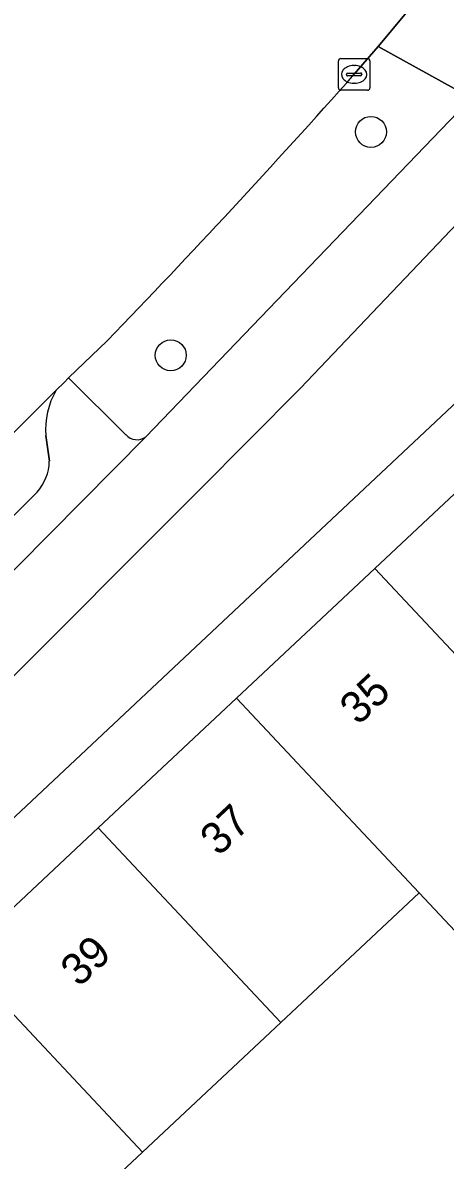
# Model space of a CAD drawing. Extents: x 159960 to 160866, y 382700 to 383354.
# Drawn here: x 160340.51 to 160353.88, y 383105.05 to 383141.06 of the extents above; entities that cross this region are included whole.
import ezdxf

# ---------------------------------------------------------------- set-up
doc = ezdxf.new("R2010")
doc.units = 0
for name, color, linetype in [('IMGEO_Berm_groen', 7, 'Continuous'), ('IMGEO_Berm_open', 7, 'Continuous'), ('IMGEO_Boom', 7, 'Continuous'), ('IMGEO_Erf', 7, 'Continuous'), ('IMGEO_Fietspad_open', 7, 'Continuous'), ('IMGEO_Kolk', 7, 'Continuous'), ('IMGEO_Pand', 7, 'Continuous'), ('IMGEO_Pand_nummerreeks', 7, 'Continuous'), ('IMGEO_Parkeervlak_open', 7, 'Continuous'), ('IMGEO_Rijbaan_lokaal_gesloten', 7, 'Continuous'), ('IMGEO_Voetpad_open', 7, 'Continuous')]:
    doc.layers.add(name, color=color, linetype=linetype)

msp = doc.modelspace()

# ---------------------------------------------------------------- linework, layer by layer
at = {"layer": 'IMGEO_Berm_groen'}
for points in [[(160354.157, 383138.979), (160351.752, 383140.308), (160350.996, 383139.429)], [(160344.403, 383127.954), (160354.266, 383138.215)], [(160343.178, 383130.996), (160341.958, 383129.816), (160343.769, 383128.021)]]:
    msp.add_lwpolyline(points, dxfattribs=at)
for centre, radius, start, end in [((160144.408, 383323.111), 276.438, 315.97546, 318.35905), ((160344.122, 383128.329), 0.468, 221.0883, 306.8466)]:
    msp.add_arc(centre, radius, start, end, dxfattribs=at)
at = {"layer": 'IMGEO_Berm_open'}
for points in [[(160343.769, 383128.021), (160341.958, 383129.816), (160341.811, 383129.674), (160341.562, 383129.426)], [(160265.151, 383048.791), (160330.202, 383113.614), (160344.403, 383127.954)], [(160341.233, 383127.99), (160341.347, 383127.178)], [(160340.966, 383126.2), (160330.504, 383115.762), (160313.927, 383099.222), (160286.446, 383071.777), (160265.346, 383050.749), (160260.54, 383046.135), (160258.981, 383044.638), (160246.325, 383032.486), (160244.244, 383030.455)]]:
    msp.add_lwpolyline(points, dxfattribs=at)
for centre, radius, start, end in [((160343.697, 383128.181), 2.472, 149.7563, 184.4352), ((160344.122, 383128.329), 0.468, 221.0883, 306.8466), ((160339.784, 383127.224), 1.563, 319.1013, 358.3298)]:
    msp.add_arc(centre, radius, start, end, dxfattribs=at)
at = {"layer": 'IMGEO_Boom'}
for centre in [(160351.526, 383137.605), (160345.19, 383130.533)]:
    msp.add_circle(centre, 0.489, dxfattribs=at)
at = {"layer": 'IMGEO_Erf'}
for points in [[(160377.423, 383150.839), (160335.071, 383111.068), (160328.266, 383104.678), (160328.208, 383104.62), (160330.263, 383102.431), (160334.665, 383106.559), (160334.79, 383106.676), (160334.141, 383107.368), (160338.518, 383111.473), (160342.895, 383115.577), (160347.272, 383119.682), (160351.648, 383123.786), (160356.025, 383127.89)], [(160354.993, 383111.448), (160353.051, 383113.519), (160348.674, 383109.414), (160344.298, 383105.31), (160340.952, 383102.172), (160339.921, 383101.206), (160340.502, 383100.586), (160339.623, 383099.762), (160335.975, 383096.341), (160343.077, 383088.768), (160344.018, 383089.651), (160345.103, 383090.669), (160343.447, 383092.435), (160345.948, 383094.78), (160349.331, 383097.952), (160350.986, 383096.186), (160352.779, 383097.867), (160351.123, 383099.633), (160354.701, 383102.988)]]:
    msp.add_lwpolyline(points, dxfattribs=at)
at = {"layer": 'IMGEO_Fietspad_open'}
for points in [[(160320.923, 383101.092), (160333.013, 383113.184), (160346.069, 383126.243), (160349.301, 383129.494), (160355.084, 383135.582), (160359.534, 383140.192)], [(160354.266, 383138.215), (160344.403, 383127.954), (160330.202, 383113.614), (160265.151, 383048.791), (160244.662, 383029.223), (160210.466, 382996.565), (160207.97, 382994.198), (160203.849, 382990.29), (160202.18, 382988.665), (160201.881, 382988.378)]]:
    msp.add_lwpolyline(points, dxfattribs=at)
at = {"layer": 'IMGEO_Kolk'}
for p, q in [((160350.494, 383138.999), (160350.494, 383139.851)), ((160350.569, 383139.925), (160351.421, 383139.925)), ((160351.495, 383139.851), (160351.495, 383138.999)), ((160350.796, 383139.468), (160351.194, 383139.468)), ((160350.982, 383139.705), (160351.007, 383139.705)), ((160350.753, 383139.419), (160350.753, 383139.431)), ((160351.191, 383139.382), (160350.793, 383139.382)), ((160351.005, 383139.145), (160350.98, 383139.145)), ((160351.237, 383139.431), (160351.237, 383139.419)), ((160351.421, 383138.925), (160350.569, 383138.925))]:
    msp.add_line(p, q, dxfattribs=at)
for points in [[(160350.494, 383138.999), (160350.494, 383139.851)], [(160350.569, 383139.925), (160351.421, 383139.925)], [(160351.495, 383139.851), (160351.495, 383138.999)], [(160351.421, 383138.925), (160350.569, 383138.925)]]:
    msp.add_lwpolyline(points, dxfattribs=at)
for centre, radius, start, end in [((160350.571, 383139.849), 0.0765, 91.552, 178.448), ((160350.571, 383139.849), 0.0765, 91.552, 178.448), ((160351.419, 383139.849), 0.0765, 1.552, 88.448), ((160351.419, 383139.849), 0.0765, 1.552, 88.448), ((160350.793, 383139.428), 0.0403, 85.8775, 175.7526), ((160351.198, 383139.43), 0.0386, 1.7309, 96.639), ((160350.79, 383139.418), 0.0366, 178.938, 274.7102), ((160351.194, 383139.425), 0.043, 264.8664, 352.4533), ((160350.571, 383139.001), 0.0765, 181.552, 268.448), ((160350.571, 383139.001), 0.0765, 181.552, 268.448), ((160351.419, 383139.001), 0.0765, 271.552, 358.448), ((160351.419, 383139.001), 0.0765, 271.552, 358.448)]:
    msp.add_arc(centre, radius, start, end, dxfattribs=at)
for centre, major_axis, ratio, start_param, end_param in [((160350.981, 383139.425), (-0.387, 0.002), 0.722429, 4.712389, 7.853982), ((160351.006, 383139.425), (-0.39, 0.002), 0.717154, 1.570796, 4.712389)]:
    msp.add_ellipse(centre, major_axis=major_axis, ratio=ratio, start_param=start_param, end_param=end_param, dxfattribs=at)
at = {"layer": 'IMGEO_Pand'}
for points in [[(160361.804, 383121.728), (160356.025, 383127.89), (160351.648, 383123.786), (160357.427, 383117.623), (160359.369, 383115.552), (160359.643, 383115.26), (160364.02, 383119.365)], [(160351.648, 383123.786), (160347.272, 383119.682), (160353.051, 383113.519), (160354.993, 383111.448), (160359.369, 383115.552), (160357.427, 383117.623)], [(160342.895, 383115.577), (160348.674, 383109.414), (160353.051, 383113.519), (160347.272, 383119.682)], [(160342.895, 383115.577), (160338.518, 383111.473), (160344.298, 383105.31), (160348.674, 383109.414)], [(160338.518, 383111.473), (160334.141, 383107.368), (160334.79, 383106.676), (160339.921, 383101.206), (160340.952, 383102.172), (160344.298, 383105.31)]]:
    msp.add_lwpolyline(points, close=True, dxfattribs=at)
at = {"layer": 'IMGEO_Parkeervlak_open'}
for points in [[(160341.562, 383129.426), (160330.605, 383118.522), (160329.197, 383117.105), (160311.713, 383099.5), (160308.497, 383096.209), (160286.618, 383074.417), (160262.97, 383050.94), (160262.093, 383050.07), (160241.075, 383030.001)], [(160341.347, 383127.178), (160341.233, 383127.99)], [(160313.927, 383099.222), (160330.504, 383115.762), (160340.966, 383126.2)]]:
    msp.add_lwpolyline(points, dxfattribs=at)
for centre, radius, start, end in [((160343.697, 383128.181), 2.472, 149.7563, 184.4352), ((160339.784, 383127.224), 1.563, 319.1013, 358.3298)]:
    msp.add_arc(centre, radius, start, end, dxfattribs=at)
at = {"layer": 'IMGEO_Rijbaan_lokaal_gesloten'}
for points in [[(160350.996, 383139.429), (160351.752, 383140.308), (160354.188, 383143.245), (160354.84, 383144.058), (160356.659, 383146.389), (160356.992, 383146.826), (160357.323, 383147.265)], [(160329.197, 383117.105), (160330.605, 383118.522), (160341.562, 383129.426), (160341.811, 383129.674), (160341.958, 383129.816), (160343.178, 383130.996)]]:
    msp.add_lwpolyline(points, dxfattribs=at)
msp.add_arc((160144.408, 383323.111), 276.438, 315.97546, 318.35905, dxfattribs=at)
at = {"layer": 'IMGEO_Voetpad_open'}
for points in [[(160293.902, 383070.519), (160327.343, 383103.76), (160328.208, 383104.62), (160328.266, 383104.678), (160335.071, 383111.068), (160377.423, 383150.839), (160378.127, 383160.166), (160378.427, 383163.718), (160379.565, 383177.511), (160378.829, 383177.553)], [(160359.534, 383140.192), (160355.084, 383135.582), (160349.301, 383129.494), (160346.069, 383126.243), (160333.013, 383113.184), (160320.923, 383101.092), (160266.621, 383046.833), (160203.096, 382986.199), (160209.403, 382984.888)]]:
    msp.add_lwpolyline(points, dxfattribs=at)
msp.add_lwpolyline([(160357.047, 383141.6), (160354.188, 383143.245), (160351.752, 383140.308), (160354.157, 383138.979)], close=True, dxfattribs=at)

# ---------------------------------------------------------------- texts
at = {"layer": 'IMGEO_Pand_nummerreeks'}
for s, rotation, p in [('35', 43.1609, (160351.123, 383118.796)), ('37', 43.1627, (160346.704, 383114.652)), ('39', 43.1627, (160342.286, 383110.508))]:
    msp.add_text(s, height=1, rotation=rotation, dxfattribs=at).set_placement(p)

doc.saveas('drawing.dxf')
